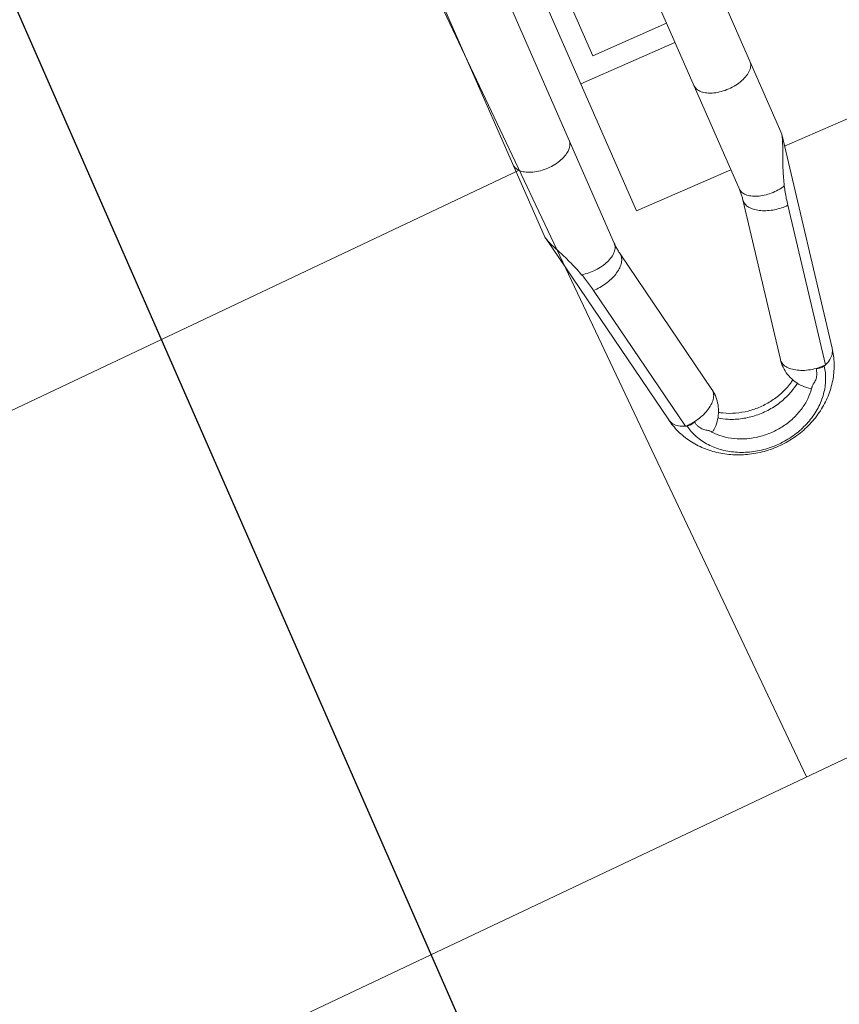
# Model space of a CAD drawing. Header units: metres. Extents: x 134157 to 138734, y 451157 to 455772.
# Tile 511 of 656: x 136620.476 to 136620.77, y 453799.428 to 453799.782. Entities that reach past the tile are written whole.
import ezdxf

# ---------------------------------------------------------------- set-up
doc = ezdxf.new("R2010")
doc.units = ezdxf.units.M
doc.layers.add('-DR-alg-hulplijnen', color=210, linetype='Continuous', plot=False)
doc.layers.add('-DR-nw-gr-arc-gras', color=7, linetype='Continuous', true_color=0xb5d5a4)
for name, color, linetype in [('-DR-nw-inr-fietsparkeren Tulip enkele beugel', 2, 'Continuous'), ('-DR-nw-maatvoering', 3, 'Continuous'), ('VELOPA-FIG25', 1, 'Continuous')]:
    doc.layers.add(name, color=color, linetype=linetype)
doc.layers.add('-DR-nw-vh-arc-sbs df bruinrood Broeder Alarmstraat', color=7, linetype='Continuous', lineweight=9, true_color=0xd8beb6)
doc.styles.add('2-5TXT', font='arial.ttf')
doc.styles.add('Drong', font='txt', dxfattribs={"height": 1.8})
doc.dimstyles.new('Drong', dxfattribs={"dimtxt": 1.8, "dimasz": 2.5, "dimexe": 0, "dimexo": 0, "dimgap": 0.9, "dimtad": 1, "dimzin": 0, "dimdsep": 46, "dimtxsty": 'Drong', "dimblk": 'dimblk-wit', "dimcen": 0, "dimse1": 1, "dimse2": 1, "dimclrd": 256, "dimclre": 1, "dimclrt": 7, "dimadec": 0, "dimazin": 0, "dimtfac": 1, "dimtmove": 0, "dimatfit": 3, "dimfxl": 1, "dimtolj": 1, "dimtzin": 0, "dimarcsym": 0})
doc.dimstyles.new('VELOPA-drukwerk', dxfattribs={"dimscale": 0, "dimtxt": 2.5, "dimasz": 2, "dimexe": 1, "dimexo": 1, "dimgap": 1, "dimtad": 1, "dimdec": 0, "dimdsep": 46, "dimtxsty": '2-5TXT', "dimcen": 8, "dimadec": 1, "dimazin": 0, "dimtfac": 1, "dimtdec": 0, "dimtmove": 0, "dimatfit": 3, "dimfxl": 1, "dimtolj": 1, "dimtzin": 0, "dimarcsym": 0})
pattern_1 = [(115.3356253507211, (136419.7180158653, 453326.2367068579), (-0.2236810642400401, -0.1059037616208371), [0.06, -0.187485]), (205.3356253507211, (136419.7180158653, 453326.2367068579), (0.1059037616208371, -0.22368106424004), [0.06, -0.187485])]

# ---------------------------------------------------------------- blocks, each defined once
blk = doc.blocks.new('*D482')
at = {"layer": '-DR-alg-hulplijnen', "color": 0, "lineweight": -2, "ltscale": 4, "transparency": 16777216}
for p, q in [((-1.268533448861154e-15, -770.7167233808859), (-1.92714493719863e-14, -1064.726652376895)), ((3625, -770.7167233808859), (3625, -1064.726652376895)), ((41.43344676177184, -1044.009928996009), (3583.566553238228, -1044.009928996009))]:
    blk.add_line(p, q, dxfattribs=at)
at = {"layer": '-DR-alg-hulplijnen', "color": 0, "ltscale": 4, "transparency": 16777216}
for points in [[(41.43344676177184, -1037.104354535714), (41.43344676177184, -1050.915503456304), (-1.800291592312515e-14, -1044.009928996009)], [(3583.566553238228, -1037.104354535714), (3583.566553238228, -1050.915503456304), (3625, -1044.009928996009)]]:
    blk.add_solid(points, dxfattribs=at)
at = {"layer": 'Defpoints', "color": 0, "ltscale": 4, "transparency": 16777216}
for p in [(0, -750), (3625, -750), (3625, -1044.009928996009)]:
    blk.add_point(p, dxfattribs=at)
at = {"layer": '-DR-alg-hulplijnen', "color": 0, "ltscale": 4, "transparency": 16777216, "insert": (1812.5, -996.8320429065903), "char_height": 51.79180845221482, "attachment_point": 5, "style": '2-5TXT'}
blk.add_mtext('\\A1;3625', dxfattribs=at)
blk = doc.blocks.new('*D481')
at = {"layer": '-DR-alg-hulplijnen', "color": 0, "lineweight": -2, "ltscale": 4, "transparency": 16777216}
for p, q in [((3645.716723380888, 3.331503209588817e-15), (4009.119275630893, 6.177109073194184e-14)), ((3988.402552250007, -41.4334467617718), (3988.402552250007, -708.5665532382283)), ((3645.716723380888, -750.0000000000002), (4009.119275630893, -750.0000000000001))]:
    blk.add_line(p, q, dxfattribs=at)
at = {"layer": '-DR-alg-hulplijnen', "color": 0, "ltscale": 4, "transparency": 16777216}
for points in [[(3981.496977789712, -41.43344676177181), (3995.308126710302, -41.4334467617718), (3988.402552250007, 5.843958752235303e-14)], [(3981.496977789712, -708.5665532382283), (3995.308126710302, -708.5665532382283), (3988.402552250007, -750.0000000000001)]]:
    blk.add_solid(points, dxfattribs=at)
at = {"layer": 'Defpoints', "color": 0, "ltscale": 4, "transparency": 16777216}
for p in [(3625.000000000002, 0), (3625.000000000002, -750.0000000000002), (3988.402552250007, -750.0000000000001)]:
    blk.add_point(p, dxfattribs=at)
at = {"layer": '-DR-alg-hulplijnen', "color": 0, "ltscale": 4, "transparency": 16777216, "insert": (3941.242330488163, -375.0000000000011), "char_height": 51.79180845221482, "attachment_point": 5, "rotation": 90, "style": '2-5TXT'}
blk.add_mtext('\\A1;750', dxfattribs=at)
blk = doc.blocks.new('dimblk-wit')
at = {"color": 7}
blk.add_line((2.842170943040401e-14, -0.3333333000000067), (-2.842170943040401e-14, 0.3333333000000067), dxfattribs=at)
blk.add_solid([(0, 0), (-0.7999999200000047, 0.1999999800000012), (-0.7999999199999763, -0.1999999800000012)], dxfattribs=at)
blk = doc.blocks.new('*D634')
at = {"layer": '-DR-nw-maatvoering', "lineweight": -2, "transparency": 16777216}
blk.add_line((136616.4696596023, 453791.6460135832), (136622.2968280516, 453806.2631956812), dxfattribs=at)
at = {"layer": 'Defpoints', "color": 0, "transparency": 16777216}
for p in [(136622.4819835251, 453806.7276496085), (136622.889603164, 453806.5651512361), (136616.6921237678, 453791.0190612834)]:
    blk.add_point(p, dxfattribs=at)
at = {"layer": '-DR-nw-maatvoering', "lineweight": -2, "transparency": 16777216, "xscale": 0.5, "yscale": 0.5, "zscale": 0.5}
for p, rotation in [((136622.481983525, 453806.7276496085), 68.26520454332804), ((136616.2845041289, 453791.1815596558), 248.2652045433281)]:
    blk.add_blockref('dimblk-wit', p, dxfattribs=dict(at, rotation=rotation))
at = {"layer": '-DR-nw-maatvoering', "color": 7, "transparency": 16777216, "insert": (136619.0454071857, 453799.089283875), "char_height": 0.36, "attachment_point": 5, "rotation": 68.26520454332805, "style": 'Drong'}
blk.add_mtext('\\A1;16.75', dxfattribs=at)
blk = doc.blocks.new('Fietsenrek Tulip enkel')
at = {"layer": '-DR-alg-hulplijnen', "ltscale": 4}
blk.add_line((1925, 0), (0, 0), dxfattribs=at)
at = {"layer": 'VELOPA-FIG25', "color": 252, "linetype": 'Continuous', "lineweight": 9}
for p, q in [((494.8371129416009, -140.9999999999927), (311.0747259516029, -140.9999999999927)), ((495.7262785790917, -141.0910967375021), (494.8371129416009, -140.9999999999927)), ((495.772689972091, -141.0990760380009), (573.5617494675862, -155.412532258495)), ((578.061183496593, -160.0371666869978), (520.0285534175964, -149.358961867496)), ((507.4947259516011, -162.9999999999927), (311.0747259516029, -162.9999999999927)), ((569.7877324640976, -174.0683839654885), (511.7551023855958, -163.3901791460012)), ((511.7551023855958, -163.3901791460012), (512.3705032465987, -163.4460002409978)), ((500.0747259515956, -174.9999999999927), (328.0747259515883, -174.9999999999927)), ((450.0747259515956, -174.9999999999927), (450.0747259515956, -211.9999729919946)), ((500.0747259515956, -174.9999999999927), (500.0747259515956, -211.9999729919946)), ((442.5747259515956, -182.9999999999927), (328.0747259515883, -182.9999999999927)), ((442.5747259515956, -211.9999729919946), (442.5747259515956, -182.9999999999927)), ((511.7551023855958, -211.6098208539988), (569.7877324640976, -200.931616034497)), ((311.0747259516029, -211.9999729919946), (507.4947259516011, -211.9999729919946)), ((511.7551023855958, -211.6098208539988), (512.3705032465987, -211.5539997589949)), ((520.0285534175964, -225.6410381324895), (578.061183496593, -214.962833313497)), ((495.7557838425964, -233.9040347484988), (573.5617494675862, -219.587467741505)), ((500.0747259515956, -233.1093344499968), (500.0747259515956, -344.8499999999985)), ((311.0747259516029, -233.9999729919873), (494.8372597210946, -233.9999729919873)), ((494.8372597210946, -233.9999729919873), (495.7291586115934, -233.9086769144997))]:
    blk.add_line(p, q, dxfattribs=at)
for points, start_tangent, end_tangent in [([(466.994016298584, -163), (468.5860438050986, -162.6251840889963), (470.0695772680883, -161.5262794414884), (471.3435163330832, -159.7781745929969), (472.3210441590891, -157.5), (472.9355438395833, -154.8470094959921), (473.1451382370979, -151.9999999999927), (472.9355438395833, -149.1529905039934), (472.3210441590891, -146.4999999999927), (471.3435163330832, -144.2218254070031), (470.0695772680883, -142.473720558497), (468.5860438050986, -141.3748159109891), (466.994016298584, -140.9999999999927)], (1, 0), (-1, 0)), ([(513.1607519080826, -147.7183760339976), (510.0422459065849, -146.6946697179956), (507.153079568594, -145.6307649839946), (504.4932891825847, -144.5501866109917), (502.0300367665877, -143.480861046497), (499.7637301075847, -142.4865463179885), (497.7815417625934, -141.6876164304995), (496.0994907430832, -141.1684539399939), (495.7265333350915, -141.0897224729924)], (-0.9553822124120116, 0.2953723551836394), (-0.9832483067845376, 0.1822711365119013)), ([(507.4947259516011, -163), (508.9946258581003, -162.6679655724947), (510.403976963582, -161.6919071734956), (511.6376968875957, -160.130749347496), (512.6213060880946, -158.0787390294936), (513.2954241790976, -155.6597558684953), (513.6193547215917, -153.0198336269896), (513.5735420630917, -150.3183441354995), (513.1607519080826, -147.7183760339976)], (1, 0), (-0.2299615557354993, 0.973199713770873)), ([(520.0285534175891, -149.358961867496), (517.6052190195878, -148.8716865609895), (515.3152293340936, -148.3272174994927), (513.1607519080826, -147.7183760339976)], (-0.9834894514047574, 0.1809654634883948), (-0.9553822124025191, 0.2953723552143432)), ([(512.370503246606, -163.4460002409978), (513.8332429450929, -163.1500431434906), (515.2912186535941, -162.2782816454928), (516.6650685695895, -160.878168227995), (517.8800100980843, -159.0259150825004), (518.869910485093, -156.822345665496), (519.5808866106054, -154.3874065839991), (519.9742380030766, -151.8536385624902), (520.0285534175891, -149.358961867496)], (1, 0), (-0.04841406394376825, 0.9988273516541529)), ([(573.5617138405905, -155.4127280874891), (573.7128661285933, -155.4431628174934), (575.4500885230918, -156.2476258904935), (576.9283822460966, -157.8094454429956), (578.061183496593, -160.0371666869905)], (0.9838505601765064, -0.1789918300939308), (0.3481890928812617, -0.9374243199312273)), ([(573.5617494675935, -219.5874677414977), (578.7706373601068, -218.0776590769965), (583.6881667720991, -215.5124794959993), (588.2215604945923, -211.8576967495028), (592.0143276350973, -207.3459410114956), (595.0129162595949, -202.0121346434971), (597.0151496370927, -196.1921108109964), (597.984348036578, -190.0517689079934), (597.892170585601, -183.8694163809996), (596.757943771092, -177.8318916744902), (594.6560760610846, -172.2159666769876), (591.6399866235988, -167.1248132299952), (587.9239800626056, -162.8540007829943), (583.523176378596, -159.3805036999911), (578.7266569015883, -156.9047444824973), (573.5617494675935, -155.412532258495)], (0.9834894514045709, 0.1809654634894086), (-0.9834894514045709, 0.1809654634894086)), ([(577.8828285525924, -163.5944361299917), (578.0581665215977, -161.7951034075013), (578.061183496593, -160.0371666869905)], (0.1429102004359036, 0.9897356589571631), (-0.04841406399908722, 0.9988273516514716)), ([(577.8828285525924, -163.5944361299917), (578.1861512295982, -162.8770445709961), (578.3573884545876, -162.0765153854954), (578.3780841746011, -161.2791146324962), (578.2446153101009, -160.5658552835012)], (0.4845798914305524, 0.8747470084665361), (-0.3077783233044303, 0.9514580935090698)), ([(578.2446153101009, -160.5658552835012), (578.1548630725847, -160.2980427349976), (578.061183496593, -160.0371666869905)], (-0.3077783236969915, 0.9514580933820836), (-0.3481890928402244, 0.9374243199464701)), ([(578.2446153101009, -214.4341447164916), (583.0011780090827, -212.9043890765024), (587.3700303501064, -210.1679985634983), (591.143664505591, -206.3549437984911), (594.1428437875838, -201.6463338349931), (596.2251158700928, -196.2658140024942), (597.2915788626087, -190.4689434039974), (597.2915788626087, -184.5310565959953), (596.2251158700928, -178.7341859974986), (594.1428437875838, -173.3536661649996), (591.143664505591, -168.6450562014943), (587.3700303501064, -164.8320014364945), (583.0011780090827, -162.0956109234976), (578.2446153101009, -160.5658552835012)], (0.9834894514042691, 0.1809654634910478), (-0.9834894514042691, 0.1809654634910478)), ([(511.7551023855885, -163.3901791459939), (510.3443160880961, -163.1741171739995), (508.922379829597, -163.0436381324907), (507.4947259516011, -163)], (-0.9834894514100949, 0.1809654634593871), (-1, 0)), ([(577.8828285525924, -163.5944361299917), (577.2849133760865, -166.3407292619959), (576.3266383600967, -168.8847591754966), (575.0707194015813, -171.0600332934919), (573.5993227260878, -172.72422531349), (572.0088353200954, -173.768359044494), (570.4029777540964, -174.1242050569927), (569.7881758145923, -174.0660051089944)], (-0.1429101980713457, -0.9897356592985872), (-0.9830726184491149, 0.1832163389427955)), ([(581.3055040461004, -165.1294488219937), (581.2596432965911, -165.0871941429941), (580.5832160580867, -164.5618098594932), (579.7776140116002, -164.1331376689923), (578.861981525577, -163.8170787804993), (577.8828285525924, -163.5944361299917)], (-0.7317919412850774, 0.6815281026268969), (-0.9834894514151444, 0.1809654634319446)), ([(581.7429735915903, -165.579241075), (581.3055040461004, -165.1294488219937)], (-0.6639546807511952, 0.7477728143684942), (-0.7317919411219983, 0.6815281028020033)), ([(583.3163983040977, -167.5550836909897), (583.3107844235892, -167.5510886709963), (583.0006612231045, -167.2355749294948), (582.6643575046, -166.7823136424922), (582.2783152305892, -166.2445987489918), (581.8175673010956, -165.6645055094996), (581.7429735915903, -165.579241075)], (-0.816839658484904, 0.576864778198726), (-0.6639546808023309, 0.7477728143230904)), ([(569.7877324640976, -174.0683839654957), (572.74650692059, -174.2877739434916), (575.6955799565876, -173.8647761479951), (578.5244736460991, -172.8009716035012), (581.0982246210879, -171.1255928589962), (583.3039738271, -168.8824958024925), (583.9188253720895, -168.0466727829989)], (0.9834894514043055, -0.1809654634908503), (0.5641571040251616, 0.8256674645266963)), ([(583.8994268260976, -167.9998713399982), (583.680129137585, -167.828367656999), (583.3163900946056, -167.5552250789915)], (-0.7831416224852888, 0.6218433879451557), (-0.8069365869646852, 0.5906380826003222)), ([(583.8995416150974, -207.0000360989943), (586.6723694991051, -204.3154133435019), (589.1502162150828, -200.7668309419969), (591.0006356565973, -196.6789411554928), (592.1475709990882, -192.2146738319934), (592.5417483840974, -187.5510255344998), (592.16362860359, -182.8813609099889), (591.0284676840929, -178.4008529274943), (589.1822902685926, -174.2899318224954), (586.7002369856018, -170.7172589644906), (583.8994268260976, -167.9998713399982)], (0.7831353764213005, 0.6218512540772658), (-0.7831416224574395, 0.621843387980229)), ([(578.2560795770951, -202.1207758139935), (579.0847439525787, -200.7668309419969), (580.9351633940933, -196.6789411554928), (582.0820987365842, -192.2146738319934), (582.4762761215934, -187.5510255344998), (582.098156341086, -182.8813609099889), (580.9629954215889, -178.4008529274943), (579.1168180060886, -174.2899318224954), (578.2557944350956, -172.8787873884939)], (0.5507126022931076, 0.834694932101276), (-0.5507311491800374, 0.834682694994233)), ([(579.9956035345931, -203.1606989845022), (581.9342555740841, -199.9058249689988), (583.7395385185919, -195.1817957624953), (584.6636466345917, -190.1008767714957), (584.6636466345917, -184.8991232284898), (583.7395385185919, -179.8182042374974), (581.9342555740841, -175.0941750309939), (579.9956035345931, -171.8393010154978)], (0.5773998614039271, 0.8164615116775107), (-0.5773998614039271, 0.8164615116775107)), ([(569.7877324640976, -200.9316160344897), (572.74650692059, -200.7122260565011), (575.6955799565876, -201.1352238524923), (578.5244736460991, -202.1990283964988), (581.0982246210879, -203.8744071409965), (583.3039738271, -206.117504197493), (583.917779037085, -206.9517960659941)], (0.9834894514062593, 0.1809654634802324), (0.5642593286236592, -0.8255976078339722)), ([(569.7881761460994, -200.9339966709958), (570.4031333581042, -200.8757949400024), (570.4376453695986, -200.8758824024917)], (0.9830726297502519, 0.1832162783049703), (0.9999700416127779, -0.007740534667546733)), ([(570.4376453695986, -200.8758824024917), (572.008766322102, -201.2316107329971), (573.5993205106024, -202.2757727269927), (575.0707066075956, -203.9399486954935), (576.3266339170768, -206.1152313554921), (577.2849118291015, -208.6592654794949), (577.8828285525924, -211.4055638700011)], (0.9999700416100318, -0.007740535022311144), (0.1429101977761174, -0.9897356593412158)), ([(581.7614555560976, -209.3998654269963), (581.8226206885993, -209.3296260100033), (582.2868631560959, -208.743856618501), (582.6730661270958, -208.2054200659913), (583.0086431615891, -207.7546029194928), (583.3163857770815, -207.4447451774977)], (0.6612121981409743, 0.7501989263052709), (0.8176137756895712, 0.5757670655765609)), ([(583.3163898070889, -207.4447759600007), (583.6631090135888, -207.1847250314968), (583.8995416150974, -207.0000360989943)], (0.8069358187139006, 0.5906391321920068), (0.7831353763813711, 0.6218512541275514)), ([(466.994016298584, -211.9999729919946), (468.5860438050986, -212.374788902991), (470.0695772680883, -213.4736935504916), (471.3435163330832, -215.2217983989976), (472.3210441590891, -217.4999729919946), (472.9355438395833, -220.1529634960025), (473.1451382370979, -222.9999729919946), (472.9355438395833, -225.8469824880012), (472.3210441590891, -228.4999729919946), (471.3435163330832, -230.7781475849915), (470.0695772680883, -232.5262524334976), (468.5860438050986, -233.6251570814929), (466.994016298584, -233.9999729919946)], (1, 0), (-1, 0)), ([(507.4947259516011, -211.9999729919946), (508.9946258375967, -212.3320074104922), (510.4039769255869, -213.3080657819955), (511.6376968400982, -214.8692235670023), (512.6213060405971, -216.9212338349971), (513.2954241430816, -219.3402169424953), (513.6193547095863, -221.9801391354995), (513.5735420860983, -224.6816285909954), (513.1609006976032, -227.2815920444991)], (1, 0), (-0.2298794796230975, -0.9732191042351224)), ([(507.4950211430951, -211.9999729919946), (508.9224544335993, -211.9563453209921), (510.3443704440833, -211.8258731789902), (511.7551023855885, -211.6098208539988)], (1, 1.038950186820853e-08), (0.9834894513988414, 0.1809654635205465)), ([(512.370503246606, -211.5539997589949), (513.8332429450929, -211.8499568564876), (515.2912186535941, -212.7217183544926), (516.6650685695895, -214.1218317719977), (517.8800100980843, -215.9740849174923), (518.869910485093, -218.1776543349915), (519.5808866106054, -220.6125934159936), (519.9742380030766, -223.1463614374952), (520.0285534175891, -225.6410381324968)], (1, 0), (-0.04841406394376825, -0.9988273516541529)), ([(577.8828285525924, -211.4055638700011), (578.8483278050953, -211.1866933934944), (579.7620077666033, -210.8735213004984), (580.5740716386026, -210.4441363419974), (581.2582947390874, -209.9140350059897), (581.3048289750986, -209.8711807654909)], (0.9834894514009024, 0.1809654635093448), (0.7319026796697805, 0.6814091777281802)), ([(577.8828285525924, -211.4055638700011), (578.1861512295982, -212.1229554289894), (578.3573884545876, -212.9234846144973), (578.3780841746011, -213.7208853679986), (578.2446153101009, -214.4341447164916)], (0.4845798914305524, -0.8747470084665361), (-0.3077783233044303, -0.9514580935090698)), ([(577.8828285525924, -211.4055638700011), (578.0581665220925, -213.2048965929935), (578.061183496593, -214.962833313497)], (0.1429102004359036, -0.9897356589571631), (-0.04841406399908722, -0.9988273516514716)), ([(581.3048289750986, -209.8711807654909), (581.7614555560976, -209.3998654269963)], (0.7319026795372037, 0.6814091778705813), (0.661212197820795, 0.7501989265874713)), ([(578.061183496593, -214.962833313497), (576.9283822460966, -217.1905545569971), (575.4500885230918, -218.7523741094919), (573.7128661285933, -219.556837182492), (573.5617138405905, -219.5872719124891)], (-0.3481890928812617, -0.9374243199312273), (-0.9838505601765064, -0.1789918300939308)), ([(578.2446153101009, -214.4341447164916), (578.1548630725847, -214.7019572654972), (578.061183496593, -214.962833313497)], (-0.3077783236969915, -0.9514580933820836), (-0.3481890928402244, -0.9374243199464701)), ([(513.1609215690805, -227.2815860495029), (515.3153771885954, -226.6727519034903), (517.6052933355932, -226.1282990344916), (520.0285534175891, -225.6410381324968)], (0.9553816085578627, 0.2953743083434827), (0.9834894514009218, 0.1809654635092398)), ([(495.7292658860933, -233.9092552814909), (495.9427061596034, -233.8665142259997), (497.3783835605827, -233.4555993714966), (499.0630185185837, -232.8091236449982), (500.9861600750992, -231.9804818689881), (503.099138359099, -231.0494096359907), (505.3447052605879, -230.0939968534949), (507.7623714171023, -229.1352099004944), (510.3685579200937, -228.1923988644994), (513.1609006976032, -227.2815920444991)], (0.9832304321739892, 0.1823675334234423), (0.9553821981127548, 0.2953724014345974))]:
    blk.add_spline(points, degree=3, dxfattribs=dict(at, start_tangent=start_tangent, end_tangent=end_tangent))
at = {"layer": '-DR-alg-hulplijnen', "ltscale": 4}
dim = blk.add_linear_dim(base=(3988.402552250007, -750.0000000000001), p1=(3625, 0), p2=(3625, -750), angle=90, dimstyle='VELOPA-drukwerk', override={"dimscale": 20.71672338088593}, dxfattribs=at)
dim.commit()
dim.dimension.update_dxf_attribs({"geometry": '*D481', "text_midpoint": (3941.242330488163, -375.0000000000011)})
dim = blk.add_linear_dim(base=(3625, -1044.009928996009), p1=(0, -750), p2=(3625, -750), dimstyle='VELOPA-drukwerk', override={"dimscale": 20.71672338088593}, dxfattribs=at)
dim.commit()
dim.dimension.update_dxf_attribs({"geometry": '*D482', "text_midpoint": (1812.5, -996.8320429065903)})

msp = doc.modelspace()

# ---------------------------------------------------------------- hatches: boundary and pattern name
at = {"layer": '-DR-nw-gr-arc-gras', "transparency": 33554687}
h = msp.add_hatch(dxfattribs=at)
h.set_pattern_fill('AGR-BOLLEN', color=256, scale=0.1, pattern_type=2)
h.set_pattern_definition(pattern_1)
edge = h.paths.add_edge_path()
edge.add_arc((-7000776.809524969, 3043164.567559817), 7592527.997363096, 340.0567505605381, 340.0572256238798)
edge.add_line((136455.7815594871, 453494.2542758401), (136455.1236032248, 453494.4934109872))
edge.add_arc((380495.2223584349, 364992.5484406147), 259592.3035530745, 160.0666568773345, 160.0804453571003)
edge.add_line((136433.832290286, 453435.7615323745), (136433.813485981, 453435.768343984))
edge.add_line((136433.813485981, 453435.768343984), (136432.1794965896, 453431.2550945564))
edge.add_line((136432.1794965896, 453431.2550945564), (136432.198303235, 453431.2482893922))
edge.add_line((136432.198303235, 453431.2482893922), (136431.6776287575, 453429.8696050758))
edge.add_line((136431.6776287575, 453429.8696050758), (136432.3363505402, 453429.6312341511))
edge.add_line((136432.3363505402, 453429.6312341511), (136434.3092713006, 453435.0765756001))
h = msp.add_hatch(dxfattribs=at)
h.set_pattern_fill('AGR-BOLLEN', color=256, scale=0.1, pattern_type=2)
h.set_pattern_definition(pattern_1)
edge = h.paths.add_edge_path()
edge.add_line((136644.2753070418, 454017.4218487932), (136643.9350728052, 454016.4814706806))
edge.add_line((136643.9350728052, 454016.4814706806), (136643.8839339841, 454016.3403207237))
edge.add_line((136643.8839339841, 454016.3403207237), (136644.542212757, 454016.1016536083))
edge.add_arc((1711333.983143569, -116117.4265426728), 1674723.581774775, 160.0956720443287, 160.096657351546, ccw=False)
edge.add_line((136654.3469492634, 454043.1812754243), (136653.6888597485, 454043.419891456))
edge.add_line((136653.6888597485, 454043.419891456), (136653.6378049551, 454043.2789838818))
edge.add_line((136653.6378049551, 454043.2789838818), (136653.2975354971, 454042.3386559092))
edge.add_line((136653.2975354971, 454042.3386559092), (136644.2753070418, 454017.4218487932))
at = {"layer": '-DR-nw-vh-arc-sbs df bruinrood Broeder Alarmstraat', "transparency": 33554687}
h = msp.add_hatch(dxfattribs=at)
h.set_pattern_fill('AVH-SBS_DIKFORMAAT_KEPER', color=256, scale=3.5, angle=45, pattern_type=2)
h.set_pattern_definition([(115.3356253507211, (136419.7180158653, 453326.2367068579), (-0.321614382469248, 0.1149290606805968), [0.9660000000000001, -0.483]), (25.33562535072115, (136419.0632007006, 453325.9266788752), (-0.321614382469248, 0.1149290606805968), [0.966, -0.483]), (115.3356253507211, (136419.3505233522, 453326.7307148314), (-0.321614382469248, 0.1149290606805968), [0, -1.449]), (115.3356253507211, (136419.3389369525, 453326.1908287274), (-0.321614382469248, 0.1149290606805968), [0, -1.449])])
h.paths.add_polyline_path([(136622.8075498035, 453806.5944730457), (136616.6100704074, 453791.048383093), (136618.5044023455, 453790.3142710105), (136624.631343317, 453805.9024352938)])

# ---------------------------------------------------------------- block references
at = {"layer": '-DR-nw-inr-fietsparkeren Tulip enkele beugel', "xscale": -0.001, "yscale": 0.001, "zscale": 0.001, "rotation": 113.6629406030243}
for p in [(136621.4848570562, 453803.0826029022), (136621.1029144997, 453802.0889609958), (136620.7208269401, 453801.0963996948), (136620.3365142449, 453800.1009803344), (136619.9505252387, 453799.1128586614)]:
    msp.add_blockref('Fietsenrek Tulip enkel', p, dxfattribs=at)

# ---------------------------------------------------------------- dimensions: what is measured, and where the dimension line sits
at = {"layer": '-DR-nw-maatvoering'}
dim = msp.add_aligned_dim(p1=(136616.6921237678, 453791.0190612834), p2=(136622.889603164, 453806.5651512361), distance=0.4388160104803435, dimstyle='Drong', override={"dimrnd": 0.05, "dimtfill": 0}, dxfattribs=at)
dim.commit()
dim.dimension.update_dxf_attribs({"geometry": '*D634', "text_midpoint": (136619.0454071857, 453799.089283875)})

doc.saveas('drawing.dxf')
